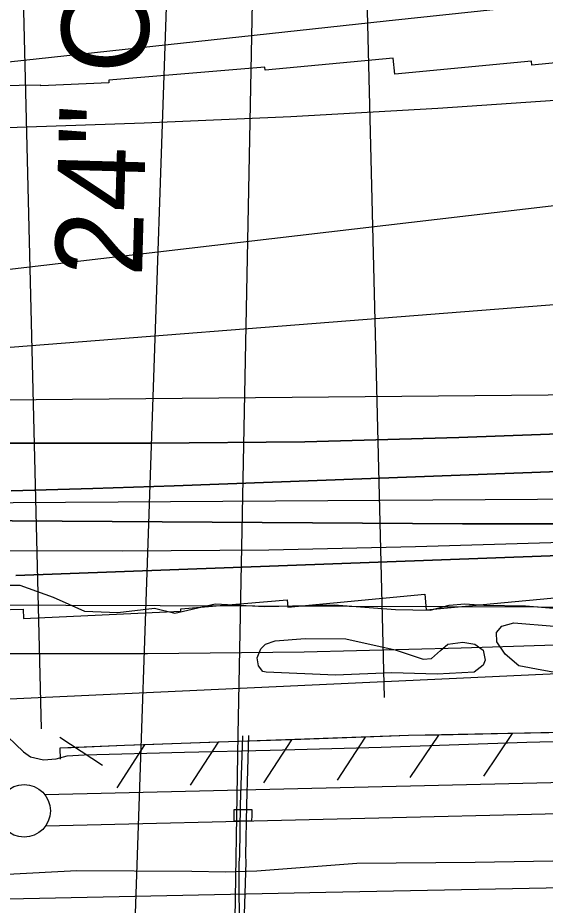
# Model space of a CAD drawing. Extents: x 3567028 to 3605064, y 510945 to 536587.
# Drawn here: x 3596531 to 3597033, y 521391 to 522236 of the extents above; entities that cross this region are included whole.
import ezdxf

# ---------------------------------------------------------------- set-up
doc = ezdxf.new("R2010")
doc.units = 0
for name, color, linetype in [('V-BRDG-OTLN', 7, 'Continuous'), ('V-LEVE-TOET', 7, 'Continuous'), ('V-RIVR-EDGE', 7, 'Continuous'), ('V-ROAD-CNTR', 7, 'Continuous'), ('V-RRAP-FSHR', 7, 'Continuous'), ('V-RRAP-RVMT', 7, 'Continuous'), ('V-SITE-VEGE', 7, 'Continuous'), ('V-SURV-LINE', 7, 'Continuous'), ('V-TOPO-DPTH', 7, 'Continuous'), ('V-TOPO-MAJR', 7, 'Continuous'), ('V-TOPO-MINR', 7, 'Continuous'), ('V-TOPO-WATR', 7, 'Continuous'), ('V-UTIL-IDEN', 7, 'Continuous'), ('V-UTIL-LINE', 7, 'Continuous')]:
    doc.layers.add(name, color=color, linetype=linetype)

msp = doc.modelspace()

# ---------------------------------------------------------------- linework, layer by layer
at = {"layer": 'V-BRDG-OTLN'}
msp.add_lwpolyline([(3596736.886, 521482.347), (3596753.5300000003, 521482.206), (3596753.62, 521476.928), (3596753.436, 521471.112), (3596736.792, 521470.981), (3596736.702, 521476.396)], close=True, dxfattribs=at)
at = {"layer": 'V-LEVE-TOET'}
for points in [[(3596758.46, 521423.664), (3596853.468, 521431.199), (3596966.065, 521432.167), (3597077.389, 521434.11100000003), (3597210.849, 521436.829), (3597372.849, 521438.662), (3597513.367, 521441.32), (3597650.7, 521446.569), (3597715.228, 521453.08), (3597783.3340000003, 521465.333), (3597920.827, 521489.505), (3598070.208, 521516.146), (3598170.232, 521532.618), (3598324.414, 521557.933), (3598499.454, 521584.356), (3598613.157, 521602.31700000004)], [(3596513.324, 521558.64), (3596536.086, 521537.117), (3596542.8340000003, 521532.538), (3596555.411, 521529.521), (3596567.373, 521530.389), (3596577.738, 521533.212), (3596593.907, 521534.367), (3596689.577, 521536.78500000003), (3596771.026, 521538.68), (3596876.721, 521541.662)], [(3596876.721, 521541.662), (3597015.392, 521546.302), (3597190.575, 521550.955), (3597347.3170000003, 521552.858), (3597437.794, 521552.09), (3597491.7600000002, 521552.278), (3597572.579, 521556.118)], [(3596521.068, 521420.545), (3596586.856, 521424.158), (3596696.551, 521423.547), (3596728.622, 521422.955), (3596758.46, 521423.664)]]:
    msp.add_lwpolyline(points, dxfattribs=at)
at = {"layer": 'V-RIVR-EDGE'}
msp.add_lwpolyline([(3596514.571291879, 521696.03132512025), (3596532.580980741, 521695.9867923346), (3596564.3698936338, 521684.50198146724), (3596594.353384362, 521671.2206549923), (3596626.1675325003, 521669.9413344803), (3596660.996655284, 521674.0574984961), (3596680.1951146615, 521669.2074131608), (3596718.638050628, 521678.1172543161), (3596766.0576269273, 521675.59869279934), (3596832.097606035, 521677.2363748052), (3596890.3185423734, 521672.8901247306), (3596923.3348208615, 521672.20815832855), (3596941.356385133, 521676.9662092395), (3596956.367428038, 521678.12974450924), (3596974.3741480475, 521676.8845657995), (3597013.993979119, 521676.18627070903), (3597044.6045124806, 521673.7092731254)], dxfattribs=at)
at = {"layer": 'V-ROAD-CNTR'}
msp.add_lwpolyline([(3596445.166071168, 521395.646182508), (3596824.0583133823, 521403.376167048), (3597066.2028290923, 521408.2351573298), (3597244.9404716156, 521411.52515074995), (3597420.5651203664, 521417.452138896), (3597546.816867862, 521422.8731280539), (3597636.1676891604, 521427.6331185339), (3597717.4875265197, 521436.66510046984)], dxfattribs=at)
at = {"layer": 'V-RRAP-FSHR'}
for p, q in [((3597001.336958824, 521554.61786456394), (3596974.141013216, 521514.0619456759)), ((3596570.675820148, 521551.3028711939), (3596611.4147386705, 521524.3809250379)), ((3596721.47451855, 521546.23788132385), (3596694.893571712, 521505.27596324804)), ((3596791.430378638, 521548.7038763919), (3596764.848431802, 521507.74195831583)), ((3596861.385238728, 521551.17087145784), (3596834.80429189, 521510.20895338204)), ((3596931.352098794, 521553.2068673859), (3596904.1561531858, 521512.65094849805)), ((3596651.518658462, 521543.7708862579), (3596624.9377116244, 521502.80896818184))]:
    msp.add_line(p, q, dxfattribs=at)
for points in [[(3599361.295238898, 521593.3477871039), (3599270.846419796, 521576.537820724), (3599207.0945473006, 521583.03280773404), (3599151.5626583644, 521602.34476911), (3599027.01490746, 521675.472622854), (3598930.7570999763, 521734.812504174), (3598875.25021099, 521764.2804452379), (3598826.131309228, 521768.63343653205), (3598783.5723943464, 521770.730432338), (3598703.7435540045, 521759.22345535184), (3598417.5501263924, 521705.15656348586), (3598107.897745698, 521649.1586754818), (3597842.2042770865, 521606.82076015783), (3597666.95762758, 521575.98282183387), (3597571.4028186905, 521565.1858434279), (3597385.9941895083, 521561.3788510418), (3597186.4715885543, 521558.3498571), (3596902.818155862, 521552.631868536), (3596632.4856965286, 521543.09988759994), (3596570.9618195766, 521540.68889242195), (3596571.2438190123, 521530.210913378)], [(3597001.336958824, 521554.61786456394), (3596931.351098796, 521553.2068673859)], [(3597071.321818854, 521556.02886174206), (3597001.3359588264, 521554.61786456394)], [(3596721.47451855, 521546.23788132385), (3596651.5176584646, 521543.7708862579)], [(3596791.430378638, 521548.7038763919), (3596721.473518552, 521546.23788132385)], [(3596861.385238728, 521551.17087145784), (3596791.4293786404, 521548.7038763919)], [(3596931.352098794, 521553.2068673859), (3596902.818155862, 521552.631868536), (3596861.3842387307, 521551.17087145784)], [(3596581.570798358, 521541.1048915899), (3596570.9618195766, 521540.68889242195), (3596571.2438190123, 521530.210913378)], [(3596651.518658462, 521543.7708862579), (3596632.4856965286, 521543.09988759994), (3596581.56979836, 521541.1048915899)]]:
    msp.add_lwpolyline(points, dxfattribs=at)
at = {"layer": 'V-RRAP-RVMT'}
for p, q in [((3596888.106000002, 522197.889), (3596766.1610000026, 522186.371)), ((3596889.6400000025, 522182.7840000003), (3596888.1060000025, 522197.889)), ((3597148.191000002, 522203.43700000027), (3597020.183000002, 522191.3430000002)), ((3596765.9010000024, 522189.35000000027), (3596617.403000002, 522176.876)), ((3596766.1610000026, 522186.371), (3596765.9010000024, 522189.35000000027)), ((3597019.8330000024, 522195.07300000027), (3596889.6400000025, 522182.7840000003)), ((3597020.183000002, 522191.3430000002), (3597019.8330000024, 522195.07300000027)), ((3596552.8020000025, 522172.20000000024), (3596403.0760000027, 522169.5830000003)), ((3596552.8160000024, 522171.5060000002), (3596552.8020000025, 522172.20000000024)), ((3596617.6130000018, 522174.44800000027), (3596552.8160000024, 522171.5060000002)), ((3596617.403000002, 522176.876), (3596617.6130000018, 522174.44800000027)), ((3596686.0500000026, 521673.44300000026), (3596787.1000000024, 521681.86100000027)), ((3596787.1000000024, 521681.86100000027), (3596787.7510000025, 521675.1210000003)), ((3596787.7510000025, 521675.1210000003), (3596918.1530000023, 521687.36800000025)), ((3596918.1530000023, 521687.368), (3596919.478000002, 521672.3050000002)), ((3596919.478000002, 521672.3050000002), (3597048.489000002, 521684.41600000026)), ((3596411.7930000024, 521670.8550000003), (3596535.9650000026, 521672.95400000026)), ((3596535.9650000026, 521672.95400000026), (3596536.3260000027, 521664.265)), ((3596686.1520000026, 521671.0720000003), (3596686.0500000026, 521673.44300000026)), ((3596536.3260000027, 521664.265), (3596686.1520000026, 521671.072))]:
    msp.add_line(p, q, dxfattribs=at)
at = {"layer": 'V-SITE-VEGE'}
msp.add_lwpolyline([(3597047.5640000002, 521611.767), (3597029.6950000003, 521614.841), (3597007.816, 521619.043), (3596994.764, 521630.11100000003), (3596986.828, 521641.864), (3596986.541, 521650.996), (3596991.704, 521656.79600000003), (3597003.052, 521659.987), (3597041.372, 521656.74100000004)], dxfattribs=at)
msp.add_lwpolyline([(3596767.094, 521613.05100000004), (3596764.18, 521613.805), (3596759.84, 521618.955), (3596758.81, 521626.63300000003), (3596762.171, 521635.37), (3596766.59, 521639.71400000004), (3596775.7490000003, 521642.923), (3596804.253, 521645.237), (3596842.9620000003, 521644.91000000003), (3596889.984, 521634.28500000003), (3596916.569, 521625.29600000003), (3596924.61, 521625.957), (3596933.072, 521633.555), (3596940.0640000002, 521639.704), (3596954.324, 521641.77400000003), (3596965.9960000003, 521639.851), (3596973.981, 521633.938), (3596975.7260000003, 521624.427), (3596973.858, 521619.697), (3596965.404, 521613.194), (3596929.963, 521611.304), (3596886.878, 521612.4), (3596833.1750000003, 521610.29600000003)], close=True, dxfattribs=at)
at = {"layer": 'V-SURV-LINE'}
for points in [[(3596556.4102918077, 521496.4452103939), (3597613.8116506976, 521521.6769086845)], [(3597614.5423956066, 521491.68580600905), (3596557.1410623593, 521466.4541083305)]]:
    msp.add_lwpolyline(points, dxfattribs=at)
msp.add_circle((3596536.8003500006, 521480.97348000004), 25, dxfattribs=at)
at = {"layer": 'V-TOPO-DPTH'}
for points in [[(3596234.311456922, 521869.8388665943), (3597383.824911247, 521880.30062365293), (3597406.2238980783, 521880.5902589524), (3597428.6203845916, 521880.99423121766), (3597451.013120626, 521881.56970893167), (3597473.4033563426, 521882.2595236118), (3597494.048714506, 521882.974721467), (3597506.1003153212, 521883.56396598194), (3597518.133177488, 521884.38113585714), (3597530.137931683, 521885.5401937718), (3597542.1239472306, 521886.9271770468), (3597554.083196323, 521888.5679746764), (3597566.0255380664, 521890.31879017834), (3597577.942518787, 521892.2346324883), (3597589.8425921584, 521894.2604926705), (3598752.884821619, 522100.54384003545), (3598768.2223055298, 522103.4186857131), (3598783.5179097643, 522106.49193298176), (3598798.750694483, 522109.8627826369), (3598813.9415995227, 522113.43203388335), (3599813.313481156, 522358.5493451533)], [(3596234.311456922, 521869.8388665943), (3597383.824911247, 521880.30062365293), (3597406.2238980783, 521880.5902589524), (3597428.6203845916, 521880.99423121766), (3597451.013120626, 521881.56970893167), (3597473.4033563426, 521882.2595236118), (3597494.048714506, 521882.974721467), (3597506.1003153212, 521883.56396598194), (3597518.133177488, 521884.38113585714), (3597530.137931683, 521885.5401937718), (3597542.1239472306, 521886.9271770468), (3597554.083196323, 521888.5679746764), (3597566.0255380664, 521890.31879017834), (3597577.942518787, 521892.2346324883), (3597589.8425921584, 521894.2604926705), (3598752.884821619, 522100.54384003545), (3598768.2223055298, 522103.4186857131), (3598783.5179097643, 522106.49193298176), (3598798.750694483, 522109.8627826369), (3598813.9415995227, 522113.43203388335), (3599813.313481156, 522358.5493451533)], [(3596529.03119373, 521705.29974332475), (3597485.9311741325, 521740.2477558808), (3597505.294360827, 521741.2940329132), (3597524.614862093, 521742.789599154), (3597543.8713352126, 521744.9590992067), (3597563.0851229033, 521747.5778884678), (3598819.3388316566, 521941.21975450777), (3598819.6850349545, 521941.27499807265), (3598820.9324478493, 521941.49814662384), (3598822.5941428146, 521941.8543087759), (3598822.829469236, 521941.9140929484), (3599869.5966664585, 522215.53669466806), (3599895.959971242, 522222.46518384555), (3599922.310942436, 522229.4400220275), (3599948.643413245, 522236.48438371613), (3599974.9635504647, 522243.5750944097), (3600242.197798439, 522315.9470531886), (3600419.9424862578, 522351.2472657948), (3600604.682021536, 522357.07602442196), (3600798.149551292, 522335.22670900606)], [(3600798.149551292, 522335.22670900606), (3600604.682021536, 522357.07602442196), (3600419.9424862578, 522351.2472657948), (3600242.197798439, 522315.9470531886), (3599974.9635504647, 522243.5750944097), (3599948.643413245, 522236.48438371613), (3599922.310942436, 522229.4400220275), (3599895.959971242, 522222.46518384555), (3599869.5966664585, 522215.53669466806), (3598822.829469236, 521941.9140929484), (3598822.5941428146, 521941.8543087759), (3598820.9324478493, 521941.49814662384), (3598819.6850349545, 521941.27499807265), (3598819.3388316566, 521941.21975450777), (3597563.0851229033, 521747.5778884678), (3597543.8713352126, 521744.9590992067), (3597524.614862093, 521742.789599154), (3597505.294360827, 521741.2940329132), (3597485.9311741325, 521740.2477558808), (3596529.03119373, 521705.29974332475)], [(3596510.207754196, 521831.2299808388), (3596657.1118301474, 521831.1247184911), (3596803.9870326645, 521832.6064050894), (3596950.8189250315, 521836.4685151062), (3597097.621943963, 521841.91757406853), (3597499.8899222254, 521860.1150987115), (3597509.548396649, 521860.6834924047), (3597519.19106625, 521861.4261661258), (3597528.810028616, 521862.43025988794), (3597538.413186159, 521863.6086336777), (3598724.6340266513, 522025.5397297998), (3598737.1177019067, 522027.32456989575), (3598749.5847325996, 522029.21468801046), (3598762.02679645, 522031.2627231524), (3598774.4522157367, 522033.4160363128), (3598798.188060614, 522037.68461323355), (3598798.7322021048, 522037.78682380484), (3598800.3565363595, 522038.1326148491), (3598838.038899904, 522046.9369124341), (3598857.3848790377, 522051.59844885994), (3598876.6849695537, 522056.43777232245), (3598895.916227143, 522061.54377634), (3598915.101596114, 522066.82756739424), (3599853.590759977, 522332.2962753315)], [(3599853.590759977, 522332.2962753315), (3598915.101596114, 522066.82756739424), (3598895.916227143, 522061.54377634), (3598876.6849695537, 522056.43777232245), (3598857.3848790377, 522051.59844885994), (3598838.038899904, 522046.9369124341), (3598800.3565363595, 522038.1326148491), (3598798.7322021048, 522037.78682380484), (3598798.188060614, 522037.68461323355), (3598774.4522157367, 522033.4160363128), (3598762.02679645, 522031.2627231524), (3598749.5847325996, 522029.21468801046), (3598737.1177019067, 522027.32456989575), (3598724.6340266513, 522025.5397297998), (3597538.413186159, 521863.6086336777), (3597528.810028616, 521862.43025988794), (3597519.19106625, 521861.4261661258), (3597509.548396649, 521860.6834924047), (3597499.8899222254, 521860.1150987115), (3597097.621943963, 521841.91757406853), (3596950.8189250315, 521836.4685151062), (3596803.9870326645, 521832.6064050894), (3596657.1118301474, 521831.1247184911), (3596510.207754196, 521831.2299808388)], [(3596524.4298913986, 521785.82598804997), (3596602.0693940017, 521787.8900415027), (3596679.698375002, 521790.4333730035), (3597462.5771912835, 521819.7113530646), (3597491.78028231, 521821.12475448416), (3597520.951750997, 521822.96485390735), (3597550.075786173, 521825.4450003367), (3597579.1681990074, 521828.35184476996), (3597749.520549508, 521847.26448905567), (3597863.5946477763, 521861.1185334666), (3597977.441306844, 521876.53171250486), (3598090.94680711, 521894.2835934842), (3598204.224868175, 521913.5946090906), (3598785.810319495, 522018.90830886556), (3598794.3576485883, 522020.5106278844), (3598802.890776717, 522022.1831038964), (3598811.4026034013, 522023.96081539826), (3598819.900229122, 522025.8086838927), (3599697.504076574, 522222.33230687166)], [(3599697.504076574, 522222.33230687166), (3598819.900229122, 522025.8086838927), (3598811.4026034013, 522023.96081539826), (3598802.890776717, 522022.1831038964), (3598794.3576485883, 522020.5106278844), (3598785.810319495, 522018.90830886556), (3598204.224868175, 521913.5946090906), (3598090.94680711, 521894.2835934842), (3597977.441306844, 521876.53171250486), (3597863.5946477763, 521861.1185334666), (3597749.520549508, 521847.26448905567), (3597579.1681990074, 521828.35184476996), (3597550.075786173, 521825.4450003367), (3597520.951750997, 521822.96485390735), (3597491.78028231, 521821.12475448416), (3597462.5771912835, 521819.7113530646), (3596679.698375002, 521790.4333730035), (3596602.0693940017, 521787.8900415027), (3596524.4298913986, 521785.82598804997)], [(3596504.9062116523, 521630.90515427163), (3596654.2511146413, 521630.98742892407), (3596803.5717944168, 521632.4839633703), (3596952.856139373, 521636.1018875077), (3597102.1162611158, 521641.13407143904), (3597506.5328725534, 521657.64592988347), (3597517.521033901, 521658.2739182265), (3597528.4865395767, 521659.13953522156), (3597539.4180617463, 521660.36159519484), (3597550.326928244, 521661.8212838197), (3598139.2689372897, 521750.40984235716), (3598255.8393807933, 521768.9845908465), (3598372.1665770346, 521788.908764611), (3598488.128902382, 521810.85707628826), (3598603.847980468, 521834.1548132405), (3598775.9582285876, 521870.3692450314), (3598805.393555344, 521876.7694895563), (3598834.767489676, 521883.4322149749), (3598864.049335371, 521890.48866173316), (3598893.26978864, 521897.807589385), (3599405.5039150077, 522029.768716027)], [(3597765.3354579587, 521804.3169857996), (3597535.690471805, 521769.95561801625), (3597529.588528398, 521769.14465614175), (3597523.473979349, 521768.46755139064), (3597517.340521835, 521767.99123232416), (3597511.1944586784, 521767.64877038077), (3597333.754199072, 521760.6780679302), (3597238.867861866, 521757.60477039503), (3597143.9673089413, 521755.4029205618), (3597049.0454324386, 521754.508242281), (3596954.1093402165, 521754.48501170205), (3596239.1395320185, 521759.23388516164)], [(3597765.3354579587, 521804.3169857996), (3597535.690471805, 521769.95561801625), (3597529.588528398, 521769.14465614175), (3597523.473979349, 521768.46755139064), (3597517.340521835, 521767.99123232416), (3597511.1944586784, 521767.64877038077), (3597333.754199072, 521760.6780679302), (3597238.867861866, 521757.60477039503), (3597143.9673089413, 521755.4029205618), (3597049.0454324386, 521754.508242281), (3596954.1093402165, 521754.48501170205), (3596239.1395320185, 521759.23388516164)]]:
    msp.add_lwpolyline(points, dxfattribs=at)
at = {"layer": 'V-TOPO-MAJR'}
msp.add_lwpolyline([(3596272.5866627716, 521902.8964316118), (3597146.3869399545, 521971.66684699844), (3597207.366277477, 521976.5874721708), (3597268.3318951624, 521981.66886296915), (3597329.2769330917, 521986.99140220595), (3597390.2082511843, 521992.4747070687), (3597488.635175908, 522001.5286090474), (3597500.3446534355, 522002.58319884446), (3597512.056680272, 522003.6079994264), (3597523.772531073, 522004.5881161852), (3597535.4909311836, 522005.53844372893), (3597607.0226076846, 522011.2021422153), (3597654.522735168, 522014.7426227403)], dxfattribs=at)
at = {"layer": 'V-TOPO-MINR'}
for points in [[(3596234.311456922, 521869.8388665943), (3597383.824911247, 521880.30062365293), (3597406.2238980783, 521880.5902589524), (3597428.6203845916, 521880.99423121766), (3597451.013120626, 521881.56970893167), (3597473.4033563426, 521882.2595236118), (3597494.048714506, 521882.974721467), (3597506.1003153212, 521883.56396598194), (3597518.133177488, 521884.38113585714), (3597530.137931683, 521885.5401937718), (3597542.1239472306, 521886.9271770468), (3597554.083196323, 521888.5679746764), (3597566.0255380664, 521890.31879017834), (3597577.942518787, 521892.2346324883), (3597589.8425921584, 521894.2604926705), (3598752.884821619, 522100.54384003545), (3598768.2223055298, 522103.4186857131), (3598783.5179097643, 522106.49193298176), (3598798.750694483, 522109.8627826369), (3598813.9415995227, 522113.43203388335), (3599813.313481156, 522358.5493451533)], [(3596510.207754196, 521831.2299808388), (3596657.1118301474, 521831.1247184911), (3596803.9870326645, 521832.6064050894), (3596950.8189250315, 521836.4685151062), (3597097.621943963, 521841.91757406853), (3597499.8899222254, 521860.1150987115), (3597509.548396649, 521860.6834924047), (3597519.19106625, 521861.4261661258), (3597528.810028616, 521862.43025988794), (3597538.413186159, 521863.6086336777), (3598724.6340266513, 522025.5397297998), (3598737.1177019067, 522027.32456989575), (3598749.5847325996, 522029.21468801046), (3598762.02679645, 522031.2627231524), (3598774.4522157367, 522033.4160363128), (3598798.188060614, 522037.68461323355), (3598798.7322021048, 522037.78682380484), (3598800.3565363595, 522038.1326148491), (3598838.038899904, 522046.9369124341), (3598857.3848790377, 522051.59844885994), (3598876.6849695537, 522056.43777232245), (3598895.916227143, 522061.54377634), (3598915.101596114, 522066.82756739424), (3599853.590759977, 522332.2962753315)], [(3596480.802840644, 522189.86394044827), (3596659.3178610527, 522209.41524205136), (3596770.3279856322, 522221.508605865), (3596881.347279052, 522233.5167416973), (3596992.3803257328, 522245.3970355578), (3597103.422541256, 522257.1921014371), (3597238.7475171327, 522271.48773269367), (3597282.1352104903, 522276.06067258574), (3597325.5243560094, 522280.6197602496), (3597368.9156797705, 522285.1580695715), (3597412.3084556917, 522289.6825266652), (3597480.3767014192, 522296.7633590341), (3597489.738010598, 522297.72106867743), (3597499.101409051, 522298.65752277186), (3597508.467941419, 522299.56209354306), (3597517.8365630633, 522300.44540876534), (3597587.7224088, 522306.91455333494), (3597625.986557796, 522310.1121666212), (3597664.279274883, 522312.8535686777)], [(3596524.4298913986, 521785.82598804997), (3596602.0693940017, 521787.8900415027), (3596679.698375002, 521790.4333730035), (3597462.5771912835, 521819.7113530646), (3597491.78028231, 521821.12475448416), (3597520.951750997, 521822.96485390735), (3597550.075786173, 521825.4450003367), (3597579.1681990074, 521828.35184476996), (3597749.520549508, 521847.26448905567), (3597863.5946477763, 521861.1185334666), (3597977.441306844, 521876.53171250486), (3598090.94680711, 521894.2835934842), (3598204.224868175, 521913.5946090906), (3598785.810319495, 522018.90830886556), (3598794.3576485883, 522020.5106278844), (3598802.890776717, 522022.1831038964), (3598811.4026034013, 522023.96081539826), (3598819.900229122, 522025.8086838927), (3599697.504076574, 522222.33230687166)], [(3596511.0339746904, 522131.6688085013), (3596650.977214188, 522136.4347082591), (3596790.8562381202, 522142.481880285), (3596930.6389387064, 522150.45096071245), (3597070.357423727, 522159.7013134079), (3597283.227635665, 522175.2649120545), (3597320.0341303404, 522178.0304530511), (3597356.8327378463, 522180.8947529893), (3597393.619514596, 522183.90719134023), (3597430.3984041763, 522187.0183886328), (3597490.6111828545, 522192.23401014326), (3597497.2796317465, 522192.7862578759), (3597503.9505659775, 522193.3048956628), (3597510.625228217, 522193.7731185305), (3597517.302375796, 522194.20773145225), (3597550.426772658, 522196.23815137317), (3597573.669889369, 522197.62898303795), (3597596.915547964, 522198.9747750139), (3597620.1650193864, 522200.2530074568), (3597643.4170326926, 522201.4862002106), (3597650.469005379, 522201.8499334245)], [(3596226.621158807, 521772.6666421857), (3597424.974341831, 521780.500721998), (3597441.286846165, 521780.682737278), (3597457.597146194, 521780.9652174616), (3597473.9041397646, 521781.3983950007), (3597490.2089290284, 521781.93203744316), (3597507.2169070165, 521782.5673729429), (3597515.009278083, 521782.94814197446), (3597522.79262598, 521783.4480064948), (3597530.562439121, 521784.1265142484), (3597538.3232290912, 521784.92411749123), (3597546.0671324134, 521785.88088767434), (3597553.797564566, 521786.9305693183), (3597561.507789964, 521788.11961815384), (3597569.204544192, 521789.4015784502), (3598774.0465022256, 522001.27307711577), (3598790.196872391, 522004.2122248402), (3598806.322170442, 522007.2790598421), (3598822.4098603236, 522010.5374257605), (3598838.4724780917, 522013.92347895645), (3599344.602464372, 522123.76453084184)], [(3596479.9545835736, 521992.006090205), (3596531.0056603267, 521997.90367302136), (3597413.0866649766, 522101.0726716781), (3597432.811726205, 522102.2704798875), (3597469.3965909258, 522104.59835465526), (3597505.971523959, 522107.0672842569), (3597542.531559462, 522109.7477961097), (3597579.081663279, 522112.5693627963), (3597613.311297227, 522115.3114369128), (3597666.963975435, 522119.66711301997)], [(3596467.66, 521585.09), (3597483.420623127, 521632.1678183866), (3597506.5302252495, 521633.38304878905), (3597529.6269635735, 521634.7898293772), (3597552.704406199, 521636.4839352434), (3597575.7689850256, 521638.36959129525), (3597769.7620267, 521655.44549397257), (3597889.6978713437, 521667.0090233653), (3598009.4796764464, 521679.8999790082), (3598129.0304222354, 521694.7820740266), (3598248.4271284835, 521710.99159529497), (3598807.9498751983, 521791.70007812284), (3598831.049399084, 521795.44478024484), (3598854.0400910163, 521799.7225102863), (3598876.8675350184, 521804.79978220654), (3598899.5861470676, 521810.41008204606), (3599861.6374922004, 522065.88315243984)], [(3596216.3076528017, 521678.2085367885), (3597386.080041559, 521674.00265472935), (3597409.687352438, 521674.0710732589), (3597433.290975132, 521674.3438224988), (3597456.889065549, 521674.92306780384), (3597480.48346778, 521675.7066438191), (3597524.6963443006, 521677.4624496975), (3597529.1342595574, 521677.82587375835), (3597530.606399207, 521678.0226145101), (3597584.6160216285, 521686.1470920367), (3597613.060531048, 521690.6060455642), (3597641.464878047, 521695.2990671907), (3597669.808981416, 521700.3431909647), (3597698.1129223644, 521705.62138283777), (3598807.131586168, 521919.5427488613), (3598816.377244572, 521921.39905261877), (3598825.602470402, 521923.3485442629), (3598834.7970473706, 521925.43781773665), (3598843.9711917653, 521927.6202790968), (3599358.4612733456, 522054.1467444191)], [(3596504.9062116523, 521630.90515427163), (3596654.2511146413, 521630.98742892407), (3596803.5717944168, 521632.4839633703), (3596952.856139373, 521636.1018875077), (3597102.1162611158, 521641.13407143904), (3597506.5328725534, 521657.64592988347), (3597517.521033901, 521658.2739182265), (3597528.4865395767, 521659.13953522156), (3597539.4180617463, 521660.36159519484), (3597550.326928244, 521661.8212838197), (3598139.2689372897, 521750.40984235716), (3598255.8393807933, 521768.9845908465), (3598372.1665770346, 521788.908764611), (3598488.128902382, 521810.85707628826), (3598603.847980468, 521834.1548132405), (3598775.9582285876, 521870.3692450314), (3598805.393555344, 521876.7694895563), (3598834.767489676, 521883.4322149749), (3598864.049335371, 521890.48866173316), (3598893.26978864, 521897.807589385), (3599405.5039150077, 522029.768716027)], [(3596490.5070796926, 521729.04038905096), (3596630.1546134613, 521728.68952698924), (3596769.783459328, 521729.6640513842), (3596909.38427334, 521732.6266554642), (3597048.966399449, 521736.91464600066), (3597498.5634315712, 521753.93139210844), (3597511.318084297, 521754.6310518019), (3597524.045535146, 521755.61812649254), (3597536.732183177, 521757.0363236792), (3597549.3916293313, 521758.74193586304), (3598252.45731926, 521865.64250603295)], [(3596239.1395320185, 521759.23388516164), (3596954.1093402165, 521754.48501170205), (3597049.0454324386, 521754.508242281), (3597143.9673089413, 521755.4029205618), (3597238.867861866, 521757.60477039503), (3597333.754199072, 521760.6780679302), (3597511.1944586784, 521767.64877038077), (3597517.340521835, 521767.99123232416), (3597523.473979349, 521768.46755139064), (3597529.588528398, 521769.14465614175), (3597535.690471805, 521769.95561801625), (3597765.3354579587, 521804.3169857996)]]:
    msp.add_lwpolyline(points, dxfattribs=at)
at = {"layer": 'V-TOPO-WATR'}
msp.add_lwpolyline([(3596529.03119373, 521705.29974332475), (3597485.9311741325, 521740.2477558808), (3597505.294360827, 521741.2940329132), (3597524.614862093, 521742.789599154), (3597543.8713352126, 521744.9590992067), (3597563.0851229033, 521747.5778884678), (3598819.3388316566, 521941.21975450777), (3598819.6850349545, 521941.27499807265), (3598820.9324478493, 521941.49814662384), (3598822.5941428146, 521941.8543087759), (3598822.829469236, 521941.9140929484), (3599869.5966664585, 522215.53669466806), (3599895.959971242, 522222.46518384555), (3599922.310942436, 522229.4400220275), (3599948.643413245, 522236.48438371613), (3599974.9635504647, 522243.5750944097), (3600242.197798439, 522315.9470531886), (3600419.9424862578, 522351.2472657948), (3600604.682021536, 522357.07602442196), (3600798.149551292, 522335.22670900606)], dxfattribs=at)
at = {"layer": 'V-UTIL-LINE'}
for p, q in [((3596820.1520000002, 524003.859), (3596879.535, 521588.919)), ((3596493.541, 523974.168), (3596552.924, 521559.227))]:
    msp.add_line(p, q, dxfattribs=at)
for points in [[(3596327.841, 519244.746), (3596555.728, 520553.549), (3596608.667, 520856.413), (3596642.754, 521383.228), (3596692.819, 522849.996), (3596727.615, 524403.389), (3596836.396, 524401.591), (3596810.274, 524627.486), (3596703.19, 525544.981), (3596437.399, 527490.3640000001), (3596297.254, 528599.709), (3596136.12, 529068.598), (3595798.554, 529823.131), (3595723.9450000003, 529790.571), (3593807.529, 530393.433), (3590721.455, 531321.394), (3590641.1350000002, 531392.884), (3586481.8540000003, 532688.713), (3586460.598, 532628.866), (3586412.097, 532649.962), (3586125.9930000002, 532775.1730000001), (3585921.613, 532944.801), (3585269.657, 534343.269), (3585128.275264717, 534649.8192223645)], [(3596747.4994665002, 524266.54344070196), (3596786.323388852, 523905.376163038), (3596740.2794809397, 521553.72986633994), (3596736.7994879, 521339.1562954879)], [(3596744.841, 521552.299), (3596742.61, 521486.798), (3596741.7770000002, 521437.664), (3596741.308, 521431.789), (3596741.504, 521355.347), (3596741.0270000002, 521348.629), (3596739.7660000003, 521348.222)], [(3596750.305, 521552.672), (3596748.49, 521486.74700000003), (3596747.665, 521438.455), (3596748.031, 521432.151), (3596745.262, 521352.795), (3596743.958, 521347.34500000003), (3596745.6410000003, 521347.753)]]:
    msp.add_lwpolyline(points, dxfattribs=at)

# ---------------------------------------------------------------- texts
at = {"layer": 'V-UTIL-IDEN'}
msp.add_text('24" OIL PIPELINE', height=82.99983199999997, rotation=88.41634197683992, dxfattribs=at).set_placement((3596648.977648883, 521989.25500461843))

doc.saveas('drawing.dxf')
